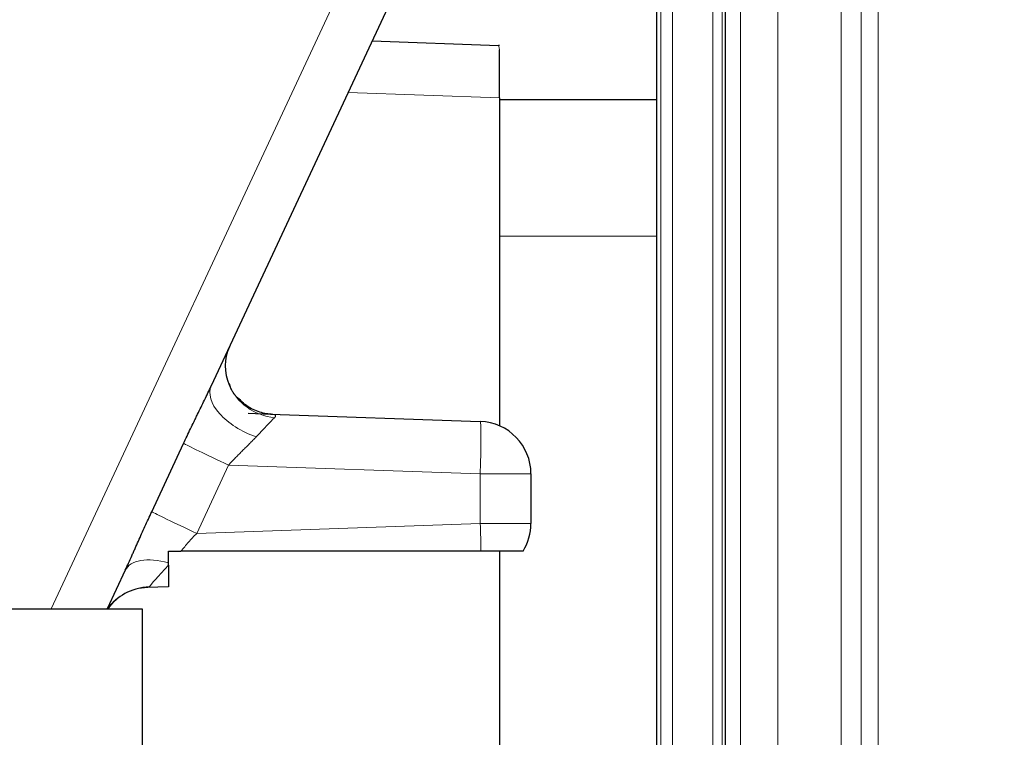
# Model space of a CAD drawing. Header units: inches. Extents: x 0 to 20790, y -12 to 14700.
# Tile 270 of 441: x 11232 to 11325, y 5858 to 5926. Entities that reach past the tile are written whole.
import ezdxf

# ---------------------------------------------------------------- set-up
doc = ezdxf.new("R2010")
doc.units = ezdxf.units.IN
doc.layers.add('1', color=7, linetype='Continuous', true_color=0xffffff)
doc.layers.add('254', color=7, linetype='Continuous', true_color=0xffffff)
doc.styles.add('latin_extended', font='simplex.shx')
doc.dimstyles.get("Standard").update_dxf_attribs({"dimtxt": 0.18, "dimasz": 0.18, "dimexe": 0.18, "dimexo": 0.0625, "dimgap": 0.09, "dimtad": 0, "dimtih": 1, "dimtoh": 1, "dimdec": 4, "dimzin": 0, "dimdsep": 46, "dimtxsty": 'Standard', "dimcen": 0.09, "dimadec": 0, "dimazin": 0, "dimtfac": 1, "dimtdec": 4, "dimtofl": 0, "dimtmove": 0, "dimatfit": 3, "dimfxl": 1, "dimtolj": 1, "dimtzin": 0, "dimarcsym": 0})

# ---------------------------------------------------------------- blocks, each defined once
blk = doc.blocks.new('_U11')
at = {"layer": '254', "color": 3, "linetype": 'Continuous', "lineweight": 13, "transparency": 16777216}
for p, q in [((10901.101, 7050.296), (12182.342, 7050.296)), ((12147.342, 6927.796), (12147.342, 4741.296)), ((10073.31, 4618.796), (12182.342, 4618.796))]:
    blk.add_line(p, q, dxfattribs=at)
at = {"layer": '254', "color": 3, "transparency": 16777216}
for points in [[(12167.758, 6927.796), (12126.925, 6927.796), (12147.342, 7050.296)], [(12126.925, 4741.296), (12167.758, 4741.296), (12147.342, 4618.796)]]:
    blk.add_solid(points, dxfattribs=at)
at = {"layer": 'Defpoints', "color": 0, "transparency": 16777216}
for p in [(10866.101, 7050.296), (10038.31, 4618.796), (12147.342, 4618.796)]:
    blk.add_point(p, dxfattribs=at)
at = {"layer": '254', "color": 2, "lineweight": 13, "transparency": 16777216, "insert": (11963.592, 5507.86), "char_height": 122.5, "attachment_point": 1, "rotation": 90, "style": 'latin_extended'}
blk.add_mtext('\\A1;2432', dxfattribs=at)

msp = doc.modelspace()

# ---------------------------------------------------------------- linework, layer by layer
at = {"layer": '1', "color": 110, "linetype": 'Continuous', "lineweight": 13}
for p, q in [((11297.638, 5963.796), (11297.638, 5777.296)), ((11298.505, 5777.296), (11298.505, 5963.796)), ((11234.632, 5870.297), (11274.547, 5955.896)), ((11292.691, 5954.096), (11292.691, 5777.296)), ((11293.774, 5777.296), (11293.774, 5954.559)), ((11300.274, 5797.296), (11300.274, 5943.796)), ((11303.81, 5943.796), (11303.81, 5797.296)), ((11309.829, 5943.796), (11309.829, 5797.296)), ((11311.742, 5797.296), (11311.742, 5943.796)), ((11313.364, 5943.796), (11313.364, 5797.296)), ((11277.31, 5918.969), (11262.905, 5919.472)), ((11292.31, 5905.796), (11277.31, 5905.796)), ((11251.526, 5883.994), (11248.495, 5877.494)), ((11275.484, 5883.157), (11251.526, 5883.994)), ((11280.31, 5883.157), (11275.484, 5883.157)), ((11275.484, 5878.436), (11275.484, 5883.157)), ((11248.495, 5877.494), (11275.484, 5878.436)), ((11280.31, 5878.436), (11275.484, 5878.436))]:
    msp.add_line(p, q, dxfattribs=at)
at = {"layer": '1', "color": 2, "linetype": 'Continuous', "lineweight": 25}
for p, q in [((11292.31, 5777.296), (11292.31, 5954.096)), ((11278.905, 5953.783), (11249.876, 5891.531)), ((11298.81, 5943.796), (11298.81, 5797.296)), ((11265.194, 5924.38), (11277.215, 5923.96)), ((11277.31, 5918.969), (11277.31, 5923.543)), ((11277.31, 5918.969), (11277.31, 5887.739)), ((11277.31, 5918.796), (11292.31, 5918.796)), ((11253.379, 5888.926), (11255.526, 5888.851)), ((11255.526, 5888.851), (11275.484, 5888.154)), ((11244.214, 5879.557), (11247.245, 5886.057)), ((11280.31, 5883.157), (11280.31, 5878.436)), ((11275.55, 5875.796), (11246.981, 5875.796)), ((11279.556, 5875.796), (11275.55, 5875.796)), ((11277.31, 5875.795), (11277.31, 5825.828)), ((11245.81, 5874.467), (11245.81, 5872.403)), ((11241.694, 5873.985), (11239.975, 5870.297)), ((11245.81, 5872.403), (11243.792, 5872.332)), ((10350.31, 5870.297), (11243.31, 5870.297)), ((11243.31, 5870.297), (11243.31, 5671.998))]:
    msp.add_line(p, q, dxfattribs=at)
for centre, radius, start, end in [((11277.11, 5920.962), 3, 86.17745, 88), ((11275.31, 5883.157), 5, 0, 88), ((11275.31, 5878.436), 5, 328.13544, 0)]:
    msp.add_arc(centre, radius, start, end, dxfattribs=at)
at = {"layer": '1', "color": 110, "linetype": 'Continuous', "lineweight": 13}
for centre, major_axis, ratio, start_param, end_param in [((11277.11, 5918.961), (0.105, 4.999), 0.052252, 5.87305, 6.282453), ((11254.39, 5889.426), (4.513, -2.105), 0.531602, 3.141593, 4.903565), ((11256.12, 5893.137), (4.513, -2.105), 0.922386, 3.938431, 5.072811), ((11251.848, 5883.976), (4.411, 4.848), 0.020216, 0.387198, 0.999967), ((11275.31, 5883.157), (-0.174, -4.997), 0.034878, 1.572014, 3.141593), ((11251.7, 5883.994), (4.513, -2.105), 0.014757, 3.310178, 4.680754), ((11248.669, 5877.494), (4.513, -2.105), 0.014757, 3.310178, 4.680754), ((11275.31, 5878.436), (0.174, -4.997), 0.034878, 1.013058, 1.569578), ((11246.208, 5871.881), (4.513, -2.105), 0.500731, 1.886156, 3.141593), ((11248.834, 5877.511), (4.91, 5.174), 0.017071, 2.216134, 2.996339), ((11244.162, 5867.494), (4.513, -2.105), 0.98339, 2.04096, 2.9771)]:
    msp.add_ellipse(centre, major_axis=major_axis, ratio=ratio, start_param=start_param, end_param=end_param, dxfattribs=at)
at = {"layer": '1', "color": 2, "linetype": 'Continuous', "lineweight": 25}
for centre, major_axis, ratio, end_param in [((11256.12, 5893.137), (4.513, -2.105), 0.922386, 3.938431), ((11243.966, 5867.355), (0.174, -4.977), 0.987195, 4.046006)]:
    msp.add_ellipse(centre, major_axis=major_axis, ratio=ratio, start_param=3.141593, end_param=end_param, dxfattribs=at)
for points, knots in [([(11247.245, 5886.057), (11247.463, 5886.524), (11247.683, 5886.988), (11248.015, 5887.681), (11248.126, 5887.911), (11248.293, 5888.257), (11248.349, 5888.372), (11248.46, 5888.601), (11248.516, 5888.715), (11248.683, 5889.058), (11248.794, 5889.285), (11249.015, 5889.738), (11249.125, 5889.964), (11249.344, 5890.414), (11249.452, 5890.639), (11249.667, 5891.086), (11249.772, 5891.309), (11249.876, 5891.531)], [0, 0, 0, 0, 0.25, 0.25, 0.375, 0.375, 0.4375, 0.4375, 0.5, 0.5, 0.625, 0.625, 0.75, 0.75, 0.875, 0.875, 1, 1, 1, 1]), ([(11255.568, 5888.851), (11255.553, 5888.851), (11255.415, 5888.85), (11254.756, 5888.919), (11253.641, 5889.303), (11252.88, 5889.913), (11252.507, 5890.31)], [0, 0, 0, 0, 0.024648, 0.213103, 0.591257, 1, 1, 1, 1]), ([(11241.694, 5873.985), (11241.799, 5874.211), (11241.903, 5874.437), (11242.111, 5874.894), (11242.214, 5875.124), (11242.369, 5875.471), (11242.42, 5875.586), (11242.524, 5875.818), (11242.576, 5875.935), (11242.731, 5876.284), (11242.835, 5876.518), (11243.147, 5877.218), (11243.357, 5877.686), (11243.781, 5878.622), (11243.996, 5879.09), (11244.214, 5879.557)], [0, 0, 0, 0, 0.125, 0.125, 0.25, 0.25, 0.3125, 0.3125, 0.375, 0.375, 0.5, 0.5, 0.75, 0.75, 1, 1, 1, 1]), ([(11245.81, 5874.682), (11245.81, 5874.861), (11245.81, 5875.043), (11245.81, 5875.414), (11245.81, 5875.604), (11245.81, 5875.796)], [0, 0, 0, 0, 0.5, 0.5, 1, 1, 1, 1]), ([(11245.81, 5875.796), (11246.002, 5875.796), (11246.195, 5875.796), (11246.586, 5875.796), (11246.782, 5875.796), (11246.981, 5875.796)], [0, 0, 0, 0, 0.5, 0.5, 1, 1, 1, 1])]:
    msp.add_open_spline(points, degree=3, knots=knots, dxfattribs=at)
for points, degree in [([(11252.507, 5890.31), (11251.842, 5890.812), (11251.619, 5891.725)], 2), ([(11245.81, 5874.467), (11245.81, 5874.538), (11245.81, 5874.61), (11245.81, 5874.682)], 3)]:
    msp.add_open_spline(points, degree=degree, dxfattribs=at)
at = {"layer": '1', "color": 110, "linetype": 'Continuous', "lineweight": 13}
for points, knots in [([(11255.526, 5888.851), (11255.578, 5888.849), (11255.627, 5888.846), (11255.717, 5888.837), (11255.759, 5888.831), (11255.816, 5888.82), (11255.834, 5888.816), (11255.867, 5888.807), (11255.883, 5888.802), (11255.926, 5888.785), (11255.949, 5888.772), (11255.975, 5888.75), (11255.982, 5888.742), (11255.994, 5888.725), (11256.006, 5888.699), (11256.005, 5888.669), (11255.997, 5888.642), (11255.995, 5888.636), (11255.991, 5888.625), (11255.988, 5888.619), (11255.979, 5888.601), (11255.971, 5888.589), (11255.945, 5888.552), (11255.922, 5888.526), (11255.895, 5888.499)], [0, 0, 0, 0, 0.125, 0.125, 0.25, 0.25, 0.3125, 0.3125, 0.375, 0.375, 0.5, 0.5, 0.5625, 0.5625, 0.625, 0.75, 0.75, 0.78125, 0.78125, 0.8125, 0.8125, 0.875, 0.875, 1, 1, 1, 1]), ([(11254.149, 5886.671), (11254.05, 5886.565), (11253.948, 5886.46), (11253.74, 5886.248), (11253.634, 5886.141), (11253.419, 5885.928), (11253.31, 5885.82), (11253.089, 5885.603), (11252.978, 5885.493), (11252.81, 5885.327), (11252.754, 5885.271), (11252.642, 5885.159), (11252.586, 5885.102), (11252.416, 5884.932), (11252.304, 5884.817), (11252.08, 5884.586), (11251.857, 5884.353), (11251.636, 5884.114), (11251.526, 5883.994)], [0, 0, 0, 0, 0.125, 0.125, 0.25, 0.25, 0.375, 0.375, 0.5, 0.5, 0.5625, 0.5625, 0.625, 0.625, 0.75, 0.75, 0.875, 1, 1, 1, 1]), ([(11248.495, 5877.494), (11248.363, 5877.354), (11248.232, 5877.214), (11247.974, 5876.933), (11247.847, 5876.791), (11247.595, 5876.508), (11247.471, 5876.366), (11247.224, 5876.081), (11247.102, 5875.939), (11246.981, 5875.796)], [0, 0, 0, 0, 0.25, 0.25, 0.5, 0.5, 0.75, 0.75, 1, 1, 1, 1]), ([(11243.963, 5872.404), (11243.946, 5872.381), (11243.922, 5872.364), (11243.865, 5872.34), (11243.83, 5872.334), (11243.792, 5872.332)], [0, 0, 0, 0, 0.5, 0.5, 1, 1, 1, 1])]:
    msp.add_open_spline(points, degree=3, knots=knots, dxfattribs=at)

# ---------------------------------------------------------------- dimensions: what is measured, and where the dimension line sits
at = {"layer": '254', "color": 2, "linetype": 'Continuous', "lineweight": 13}
dim = msp.add_linear_dim(base=(12147.341658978, 4618.796493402), p1=(10866.10138985, 7050.296493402), p2=(10038.309914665, 4618.796493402), angle=90, dimstyle='Standard', override={"dimscale": 35, "dimtxt": 3.5, "dimasz": 3.5, "dimexe": 1, "dimexo": 1, "dimgap": 1.75, "dimtad": 1, "dimtih": 0, "dimtoh": 0, "dimdec": 0, "dimlfac": 1, "dimzin": 8, "dimdsep": 46, "dimlunit": 2, "dimtxsty": 'latin_extended', "dimsah": 1, "dimse1": 0, "dimse2": 0, "dimsd1": 0, "dimsd2": 0, "dimclrd": 3, "dimclre": 3, "dimclrt": 2, "dimtol": 0, "dimtm": -0.1, "dimtfac": 0.714286, "dimtdec": 3, "dimtofl": 1, "dimtmove": 0, "dimtzin": 8, "dimlwd": 13, "dimlwe": 13}, dxfattribs=at)
dim.commit()
dim.dimension.update_dxf_attribs({"geometry": '_U11', "text_midpoint": (12147.341658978, 5723.693359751), "dimtype": 160})

doc.saveas('drawing.dxf')
